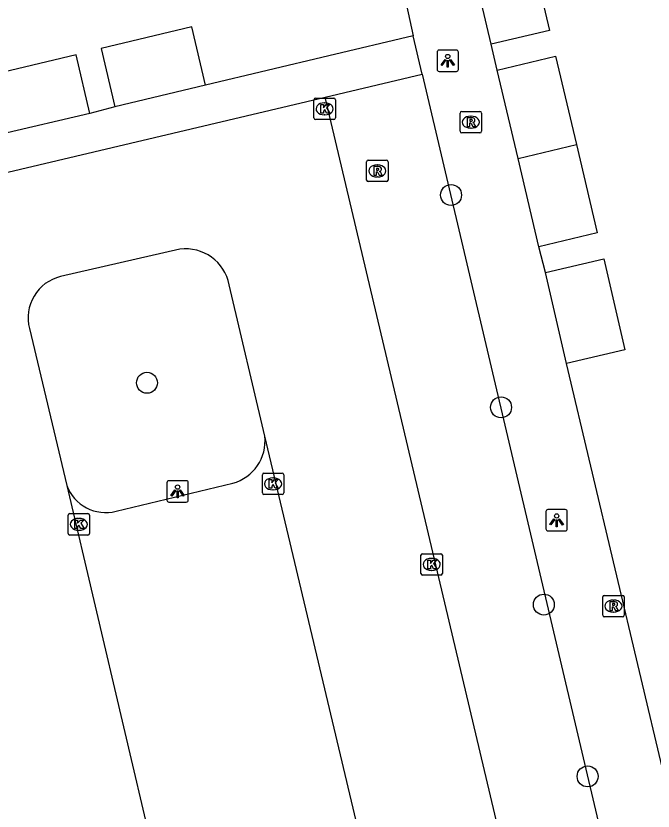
# Model space of a CAD drawing. Extents: x 158038 to 159242, y 380133 to 381214.
# Drawn here: x 159119.99 to 159149.77, y 380660.72 to 380697.85 of the extents above; entities that cross this region are included whole.
import ezdxf

# ---------------------------------------------------------------- set-up
doc = ezdxf.new("R2010")
doc.units = 0
for name, color, linetype in [('IMGEO_Boom', 7, 'Continuous'), ('IMGEO_Kolk', 7, 'Continuous'), ('IMGEO_Lichtpunt', 7, 'Continuous'), ('IMGEO_Pand', 7, 'Continuous'), ('IMGEO_Parkeervlak_open', 7, 'Continuous'), ('IMGEO_Rijbaan_lokaal_open', 7, 'Continuous'), ('IMGEO_Rioolput', 7, 'Continuous'), ('IMGEO_Voetpad_open', 7, 'Continuous')]:
    doc.layers.add(name, color=color, linetype=linetype)

msp = doc.modelspace()

# ---------------------------------------------------------------- linework, layer by layer
at = {"layer": 'IMGEO_Boom'}
for centre in [(159140.331, 380689.488), (159126.12, 380680.718), (159142.667, 380679.572), (159144.668, 380670.358), (159146.713, 380662.337)]:
    msp.add_circle(centre, 0.489, dxfattribs=at)
at = {"layer": 'IMGEO_Kolk'}
for p, q in [((159133.997, 380694.011), (159134.849, 380694.011)), ((159133.922, 380693.085), (159133.922, 380693.937)), ((159134.41, 380693.791), (159134.435, 380693.791)), ((159134.923, 380693.937), (159134.923, 380693.085)), ((159134.849, 380693.011), (159133.997, 380693.011)), ((159134.433, 380693.231), (159134.408, 380693.231)), ((159131.513, 380675.572), (159131.513, 380676.424)), ((159131.588, 380676.498), (159132.44, 380676.498)), ((159132.001, 380676.278), (159132.026, 380676.278)), ((159132.514, 380676.424), (159132.514, 380675.572)), ((159132.44, 380675.498), (159131.588, 380675.498)), ((159132.024, 380675.718), (159131.999, 380675.718)), ((159122.435, 380673.682), (159122.435, 380674.534)), ((159122.51, 380674.608), (159123.362, 380674.608)), ((159122.923, 380674.388), (159122.948, 380674.388)), ((159123.436, 380674.534), (159123.436, 380673.682)), ((159123.362, 380673.608), (159122.51, 380673.608)), ((159122.946, 380673.828), (159122.921, 380673.828)), ((159138.925, 380671.81), (159138.925, 380672.662)), ((159139, 380672.736), (159139.852, 380672.736)), ((159139.413, 380672.516), (159139.438, 380672.516)), ((159139.926, 380672.662), (159139.926, 380671.81)), ((159139.852, 380671.736), (159139, 380671.736)), ((159139.436, 380671.956), (159139.411, 380671.956))]:
    msp.add_line(p, q, dxfattribs=at)
for points in [[(159133.997, 380694.011), (159134.849, 380694.011)], [(159133.922, 380693.085), (159133.922, 380693.937)], [(159134.243, 380693.711), (159134.366, 380693.711), (159134.366, 380693.56), (159134.496, 380693.711), (159134.66, 380693.711), (159134.514, 380693.56), (159134.667, 380693.311), (159134.515, 380693.311), (159134.43, 380693.475), (159134.366, 380693.408), (159134.366, 380693.311), (159134.243, 380693.311), (159134.243, 380693.711)], [(159134.923, 380693.937), (159134.923, 380693.085)], [(159134.849, 380693.011), (159133.997, 380693.011)], [(159131.513, 380675.572), (159131.513, 380676.424)], [(159131.588, 380676.498), (159132.44, 380676.498)], [(159131.834, 380676.198), (159131.957, 380676.198), (159131.957, 380676.047), (159132.087, 380676.198), (159132.251, 380676.198), (159132.105, 380676.047), (159132.258, 380675.798), (159132.106, 380675.798), (159132.021, 380675.962), (159131.957, 380675.895), (159131.957, 380675.798), (159131.834, 380675.798), (159131.834, 380676.198)], [(159132.514, 380676.424), (159132.514, 380675.572)], [(159132.44, 380675.498), (159131.588, 380675.498)], [(159122.435, 380673.682), (159122.435, 380674.534)], [(159122.51, 380674.608), (159123.362, 380674.608)], [(159123.436, 380674.534), (159123.436, 380673.682)], [(159122.756, 380674.308), (159122.879, 380674.308), (159122.879, 380674.157), (159123.009, 380674.308), (159123.173, 380674.308), (159123.027, 380674.157), (159123.18, 380673.908), (159123.028, 380673.908), (159122.943, 380674.072), (159122.879, 380674.005), (159122.879, 380673.908), (159122.756, 380673.908), (159122.756, 380674.308)], [(159123.362, 380673.608), (159122.51, 380673.608)], [(159138.925, 380671.81), (159138.925, 380672.662)], [(159139, 380672.736), (159139.852, 380672.736)], [(159139.926, 380672.662), (159139.926, 380671.81)], [(159139.246, 380672.436), (159139.369, 380672.436), (159139.369, 380672.285), (159139.499, 380672.436), (159139.663, 380672.436), (159139.517, 380672.285), (159139.67, 380672.036), (159139.518, 380672.036), (159139.433, 380672.2), (159139.369, 380672.133), (159139.369, 380672.036), (159139.246, 380672.036), (159139.246, 380672.436)], [(159139.852, 380671.736), (159139, 380671.736)]]:
    msp.add_lwpolyline(points, dxfattribs=at)
for centre, start, end in [((159133.999, 380693.935), 91.552, 178.448), ((159133.999, 380693.935), 91.552, 178.448), ((159134.847, 380693.935), 1.552, 88.448), ((159134.847, 380693.935), 1.552, 88.448), ((159133.999, 380693.087), 181.552, 268.448), ((159133.999, 380693.087), 181.552, 268.448), ((159134.847, 380693.087), 271.552, 358.448), ((159134.847, 380693.087), 271.552, 358.448), ((159131.59, 380676.422), 91.552, 178.448), ((159131.59, 380676.422), 91.552, 178.448), ((159132.438, 380676.422), 1.552, 88.448), ((159132.438, 380676.422), 1.552, 88.448), ((159131.59, 380675.574), 181.552, 268.448), ((159131.59, 380675.574), 181.552, 268.448), ((159132.438, 380675.574), 271.552, 358.448), ((159132.438, 380675.574), 271.552, 358.448), ((159122.512, 380674.532), 91.552, 178.448), ((159122.512, 380674.532), 91.552, 178.448), ((159123.36, 380674.532), 1.552, 88.448), ((159123.36, 380674.532), 1.552, 88.448), ((159122.512, 380673.684), 181.552, 268.448), ((159122.512, 380673.684), 181.552, 268.448), ((159123.36, 380673.684), 271.552, 358.448), ((159123.36, 380673.684), 271.552, 358.448), ((159139.002, 380672.66), 91.552, 178.448), ((159139.002, 380672.66), 91.552, 178.448), ((159139.85, 380672.66), 1.552, 88.448), ((159139.85, 380672.66), 1.552, 88.448), ((159139.002, 380671.812), 181.552, 268.448), ((159139.002, 380671.812), 181.552, 268.448), ((159139.85, 380671.812), 271.552, 358.448), ((159139.85, 380671.812), 271.552, 358.448)]:
    msp.add_arc(centre, 0.0765, start, end, dxfattribs=at)
for centre, major_axis, ratio, start_param, end_param in [((159134.409, 380693.511), (-0.387, 0.002), 0.722429, 4.712389, 7.853982), ((159134.434, 380693.511), (-0.39, 0.002), 0.717154, 1.570796, 4.712389), ((159132, 380675.998), (-0.387, 0.002), 0.722429, 4.712389, 7.853982), ((159132.025, 380675.998), (-0.39, 0.002), 0.717154, 1.570796, 4.712389), ((159122.922, 380674.108), (-0.387, 0.002), 0.722429, 4.712389, 7.853982), ((159122.947, 380674.108), (-0.39, 0.002), 0.717154, 1.570796, 4.712389), ((159139.412, 380672.236), (-0.387, 0.002), 0.722429, 4.712389, 7.853982), ((159139.437, 380672.236), (-0.39, 0.002), 0.717154, 1.570796, 4.712389)]:
    msp.add_ellipse(centre, major_axis=major_axis, ratio=ratio, start_param=start_param, end_param=end_param, dxfattribs=at)
at = {"layer": 'IMGEO_Lichtpunt'}
for p, q in [((159140.581, 380696.254), (159139.773, 380696.254)), ((159140.581, 380696.254), (159139.773, 380696.254)), ((159139.679, 380696.159), (159139.679, 380695.352)), ((159139.679, 380696.159), (159139.679, 380695.352)), ((159140.675, 380695.352), (159140.675, 380696.159)), ((159140.675, 380695.352), (159140.675, 380696.159)), ((159139.773, 380695.258), (159140.581, 380695.258)), ((159139.773, 380695.258), (159140.581, 380695.258)), ((159127.053, 380676.05), (159127.053, 380675.243)), ((159127.053, 380676.05), (159127.053, 380675.243)), ((159127.955, 380676.145), (159127.147, 380676.145)), ((159127.955, 380676.145), (159127.147, 380676.145)), ((159128.049, 380675.243), (159128.049, 380676.05)), ((159128.049, 380675.243), (159128.049, 380676.05)), ((159127.147, 380675.149), (159127.955, 380675.149)), ((159127.147, 380675.149), (159127.955, 380675.149)), ((159144.767, 380674.704), (159144.767, 380673.897)), ((159144.767, 380674.704), (159144.767, 380673.897)), ((159145.669, 380674.799), (159144.861, 380674.799)), ((159145.669, 380674.799), (159144.861, 380674.799)), ((159145.763, 380673.897), (159145.763, 380674.704)), ((159145.763, 380673.897), (159145.763, 380674.704)), ((159144.861, 380673.803), (159145.669, 380673.803)), ((159144.861, 380673.803), (159145.669, 380673.803))]:
    msp.add_line(p, q, dxfattribs=at)
for points in [[(159140.053, 380695.823), (159140.092, 380695.795), (159139.904, 380695.533), (159139.866, 380695.56), (159140.053, 380695.823)], [(159140.155, 380695.775), (159140.202, 380695.775), (159140.202, 380695.453), (159140.155, 380695.453), (159140.155, 380695.775)], [(159140.265, 380695.795), (159140.303, 380695.822), (159140.49, 380695.56), (159140.451, 380695.532), (159140.265, 380695.795)], [(159127.427, 380675.714), (159127.466, 380675.686), (159127.278, 380675.424), (159127.24, 380675.451), (159127.427, 380675.714)], [(159127.529, 380675.666), (159127.576, 380675.666), (159127.576, 380675.344), (159127.529, 380675.344), (159127.529, 380675.666)], [(159127.639, 380675.686), (159127.677, 380675.713), (159127.864, 380675.451), (159127.825, 380675.423), (159127.639, 380675.686)], [(159145.141, 380674.368), (159145.18, 380674.34), (159144.992, 380674.078), (159144.954, 380674.105), (159145.141, 380674.368)], [(159145.353, 380674.34), (159145.391, 380674.367), (159145.578, 380674.105), (159145.539, 380674.077), (159145.353, 380674.34)], [(159145.243, 380674.32), (159145.29, 380674.32), (159145.29, 380673.998), (159145.243, 380673.998), (159145.243, 380674.32)]]:
    msp.add_lwpolyline(points, dxfattribs=at)
for centre in [(159140.178, 380695.957), (159127.552, 380675.848), (159145.266, 380674.502)]:
    msp.add_circle(centre, 0.0994, dxfattribs=at)
for centre, start, end in [((159139.773, 380696.159), 90, 180), ((159139.773, 380696.159), 90, 180), ((159140.581, 380696.159), 0, 90), ((159140.581, 380696.159), 0, 90), ((159139.773, 380695.352), 180, 270), ((159139.773, 380695.352), 180, 270), ((159140.581, 380695.352), 270, 0), ((159140.581, 380695.352), 270, 360), ((159127.147, 380676.05), 90, 180), ((159127.147, 380676.05), 90, 180), ((159127.955, 380676.05), 0, 90), ((159127.955, 380676.05), 0, 90), ((159127.147, 380675.243), 180, 270), ((159127.147, 380675.243), 180, 270), ((159127.955, 380675.243), 270, 0), ((159127.955, 380675.243), 270, 360), ((159144.861, 380674.704), 90, 180), ((159144.861, 380674.704), 90, 180), ((159145.669, 380674.704), 0, 90), ((159145.669, 380674.704), 0, 90), ((159144.861, 380673.897), 180, 270), ((159144.861, 380673.897), 180, 270), ((159145.669, 380673.897), 270, 0), ((159145.669, 380673.897), 270, 360)]:
    msp.add_arc(centre, 0.0946, start, end, dxfattribs=at)
at = {"layer": 'IMGEO_Pand'}
for points in [[(159141.216, 380700.765), (159143.942, 380701.406), (159144.939, 380697.166), (159142.213, 380696.525)], [(159142.213, 380696.525), (159141.216, 380700.765)], [(159128.86, 380694.619), (159128.212, 380697.343), (159123.974, 380696.335), (159124.621, 380693.611)], [(159123.447, 380693.302), (159122.807, 380696.028), (159118.681, 380695.058)], [(159142.492, 380695.322), (159145.217, 380695.965), (159146.19, 380691.84)], [(159143.465, 380691.197), (159142.492, 380695.322)], [(159128.86, 380694.619), (159124.621, 380693.611)], [(159123.447, 380693.302), (159119.322, 380692.332)], [(159143.465, 380691.197), (159146.19, 380691.84)], [(159146.19, 380691.84), (159147.164, 380687.714), (159144.438, 380687.071)], [(159144.438, 380687.071), (159143.465, 380691.197)], [(159144.739, 380685.875), (159147.467, 380686.51), (159148.456, 380682.258), (159145.729, 380681.624)], [(159145.729, 380681.624), (159144.739, 380685.875)]]:
    msp.add_lwpolyline(points, dxfattribs=at)
at = {"layer": 'IMGEO_Parkeervlak_open'}
msp.add_lwpolyline([(159124.679, 380674.72), (159130.13, 380676.027)], dxfattribs=at)
for centre, radius, start, end in [((159129.586, 380678.006), 2.052, 285.3653, 6.0706), ((159124.189, 380676.597), 1.939, 200.1324, 284.635)]:
    msp.add_arc(centre, radius, start, end, dxfattribs=at)
at = {"layer": 'IMGEO_Rijbaan_lokaal_open'}
for points in [[(159104.841, 380687.073), (159134.442, 380694.064)], [(159144.581, 380651.227), (159134.442, 380694.064)], [(159127.656, 380686.96), (159122.077, 380685.677)], [(159131.627, 380678.223), (159129.962, 380685.297)], [(159120.63, 380683.254), (159122.368, 380675.929)], [(159122.368, 380675.929), (159127.667, 380653.376), (159136.996, 380655.608), (159131.627, 380678.223)]]:
    msp.add_lwpolyline(points, dxfattribs=at)
for centre, radius, start, end in [((159127.918, 380684.894), 2.083, 11.1652, 97.2394), ((159122.536, 380683.759), 1.972, 103.4686, 194.8407)]:
    msp.add_arc(centre, radius, start, end, dxfattribs=at)
at = {"layer": 'IMGEO_Rioolput'}
for p, q in [((159140.753, 380692.465), (159140.753, 380693.317)), ((159140.828, 380693.391), (159141.68, 380693.391)), ((159141.754, 380693.317), (159141.754, 380692.465)), ((159141.241, 380693.171), (159141.266, 380693.171)), ((159141.264, 380692.611), (159141.239, 380692.611)), ((159141.68, 380692.391), (159140.828, 380692.391)), ((159136.384, 380690.188), (159136.384, 380691.04)), ((159136.459, 380691.114), (159137.311, 380691.114)), ((159137.385, 380691.04), (159137.385, 380690.188)), ((159136.872, 380690.894), (159136.897, 380690.894)), ((159136.895, 380690.334), (159136.87, 380690.334)), ((159137.311, 380690.114), (159136.459, 380690.114)), ((159147.419, 380669.864), (159147.419, 380670.716)), ((159147.494, 380670.79), (159148.346, 380670.79)), ((159148.42, 380670.716), (159148.42, 380669.864)), ((159147.907, 380670.57), (159147.932, 380670.57)), ((159147.93, 380670.01), (159147.905, 380670.01)), ((159148.346, 380669.79), (159147.494, 380669.79))]:
    msp.add_line(p, q, dxfattribs=at)
for points in [[(159140.753, 380692.465), (159140.753, 380693.317)], [(159140.828, 380693.391), (159141.68, 380693.391)], [(159141.754, 380693.317), (159141.754, 380692.465)], [(159141.342, 380693.089), (159141.09, 380693.091), (159141.09, 380692.691)], [(159141.268, 380693.01), (159141.214, 380693.01), (159141.214, 380692.929)], [(159141.214, 380692.929), (159141.266, 380692.929)], [(159141.09, 380692.691), (159141.214, 380692.691), (159141.214, 380692.853), (159141.225, 380692.853)], [(159141.272, 380692.824), (159141.343, 380692.691), (159141.483, 380692.691), (159141.418, 380692.817)], [(159141.68, 380692.391), (159140.828, 380692.391)], [(159136.384, 380690.188), (159136.384, 380691.04)], [(159136.459, 380691.114), (159137.311, 380691.114)], [(159137.385, 380691.04), (159137.385, 380690.188)], [(159136.973, 380690.812), (159136.721, 380690.814), (159136.721, 380690.414)], [(159136.899, 380690.733), (159136.845, 380690.733), (159136.845, 380690.652)], [(159136.721, 380690.414), (159136.845, 380690.414), (159136.845, 380690.576), (159136.856, 380690.576)], [(159136.845, 380690.652), (159136.897, 380690.652)], [(159136.903, 380690.547), (159136.974, 380690.414), (159137.114, 380690.414), (159137.049, 380690.54)], [(159137.311, 380690.114), (159136.459, 380690.114)], [(159147.419, 380669.864), (159147.419, 380670.716)], [(159147.494, 380670.79), (159148.346, 380670.79)], [(159148.42, 380670.716), (159148.42, 380669.864)], [(159148.008, 380670.488), (159147.756, 380670.49), (159147.756, 380670.09)], [(159147.756, 380670.09), (159147.88, 380670.09), (159147.88, 380670.252), (159147.891, 380670.252)], [(159147.934, 380670.409), (159147.88, 380670.409), (159147.88, 380670.328)], [(159147.88, 380670.328), (159147.932, 380670.328)], [(159147.938, 380670.223), (159148.009, 380670.09), (159148.149, 380670.09), (159148.084, 380670.216)], [(159148.346, 380669.79), (159147.494, 380669.79)]]:
    msp.add_lwpolyline(points, dxfattribs=at)
for centre, radius, start, end in [((159140.83, 380693.315), 0.0765, 91.552, 178.448), ((159140.83, 380693.315), 0.0765, 91.552, 178.448), ((159141.678, 380693.315), 0.0765, 1.552, 88.448), ((159141.678, 380693.315), 0.0765, 1.552, 88.448), ((159141.25, 380693.118), 0.19, 274.7715, 282.9687), ((159141.274, 380692.914), 0.0964, 77.0061, 93.1865), ((159141.288, 380692.971), 0.0378, 276.6634, 79.6772), ((159141.341, 380692.979), 0.109, 350.3612, 89.416), ((159141.339, 380692.979), 0.112, 277.5842, 350.9817), ((159141.224, 380692.8), 0.0533, 26.0293, 88.6989), ((159141.323, 380692.764), 0.108, 29.5134, 73.7905), ((159140.83, 380692.467), 0.0765, 181.552, 268.448), ((159140.83, 380692.467), 0.0765, 181.552, 268.448), ((159141.678, 380692.467), 0.0765, 271.552, 358.448), ((159141.678, 380692.467), 0.0765, 271.552, 358.448), ((159136.461, 380691.038), 0.0765, 91.552, 178.448), ((159136.461, 380691.038), 0.0765, 91.552, 178.448), ((159137.309, 380691.038), 0.0765, 1.552, 88.448), ((159137.309, 380691.038), 0.0765, 1.552, 88.448), ((159136.905, 380690.637), 0.0964, 77.0061, 93.1865), ((159136.919, 380690.694), 0.0378, 276.6634, 79.6772), ((159136.972, 380690.702), 0.109, 350.3612, 89.416), ((159136.97, 380690.702), 0.112, 277.5842, 350.9817), ((159136.855, 380690.523), 0.0533, 26.0293, 88.6989), ((159136.881, 380690.841), 0.19, 274.7715, 282.9687), ((159136.954, 380690.487), 0.108, 29.5134, 73.7905), ((159136.461, 380690.19), 0.0765, 181.552, 268.448), ((159136.461, 380690.19), 0.0765, 181.552, 268.448), ((159137.309, 380690.19), 0.0765, 271.552, 358.448), ((159137.309, 380690.19), 0.0765, 271.552, 358.448), ((159147.496, 380670.714), 0.0765, 91.552, 178.448), ((159147.496, 380670.714), 0.0765, 91.552, 178.448), ((159148.344, 380670.714), 0.0765, 1.552, 88.448), ((159148.344, 380670.714), 0.0765, 1.552, 88.448), ((159147.89, 380670.199), 0.0533, 26.0293, 88.6989), ((159147.916, 380670.517), 0.19, 274.7715, 282.9687), ((159147.94, 380670.313), 0.0964, 77.0061, 93.1865), ((159147.954, 380670.37), 0.0378, 276.6634, 79.6772), ((159148.007, 380670.378), 0.109, 350.3612, 89.416), ((159148.005, 380670.378), 0.112, 277.5842, 350.9817), ((159147.989, 380670.163), 0.108, 29.5134, 73.7905), ((159147.496, 380669.866), 0.0765, 181.552, 268.448), ((159147.496, 380669.866), 0.0765, 181.552, 268.448), ((159148.344, 380669.866), 0.0765, 271.552, 358.448), ((159148.344, 380669.866), 0.0765, 271.552, 358.448)]:
    msp.add_arc(centre, radius, start, end, dxfattribs=at)
for centre, major_axis, ratio, start_param, end_param in [((159141.24, 380692.891), (-0.387, 0.002), 0.722429, 4.712389, 7.853982), ((159141.265, 380692.891), (-0.39, 0.002), 0.717154, 1.570796, 4.712389), ((159136.871, 380690.614), (-0.387, 0.002), 0.722429, 4.712389, 7.853982), ((159136.896, 380690.614), (-0.39, 0.002), 0.717154, 1.570796, 4.712389), ((159147.906, 380670.29), (-0.387, 0.002), 0.722429, 4.712389, 7.853982), ((159147.931, 380670.29), (-0.39, 0.002), 0.717154, 1.570796, 4.712389)]:
    msp.add_ellipse(centre, major_axis=major_axis, ratio=ratio, start_param=start_param, end_param=end_param, dxfattribs=at)
at = {"layer": 'IMGEO_Voetpad_open'}
for points in [[(159137.361, 380702.445), (159138.563, 380696.918)], [(159138.563, 380696.918), (159134.622, 380695.984), (159128.86, 380694.619)], [(159138.983, 380695.137), (159138.563, 380696.918)], [(159142.492, 380695.322), (159142.213, 380696.525)], [(159134.442, 380694.064), (159138.983, 380695.137)], [(159138.983, 380695.137), (159147.337, 380659.696)], [(159124.621, 380693.611), (159123.447, 380693.302)], [(159144.739, 380685.875), (159144.438, 380687.071)], [(159150.269, 380662.445), (159145.729, 380681.624)]]:
    msp.add_lwpolyline(points, dxfattribs=at)

doc.saveas('drawing.dxf')
